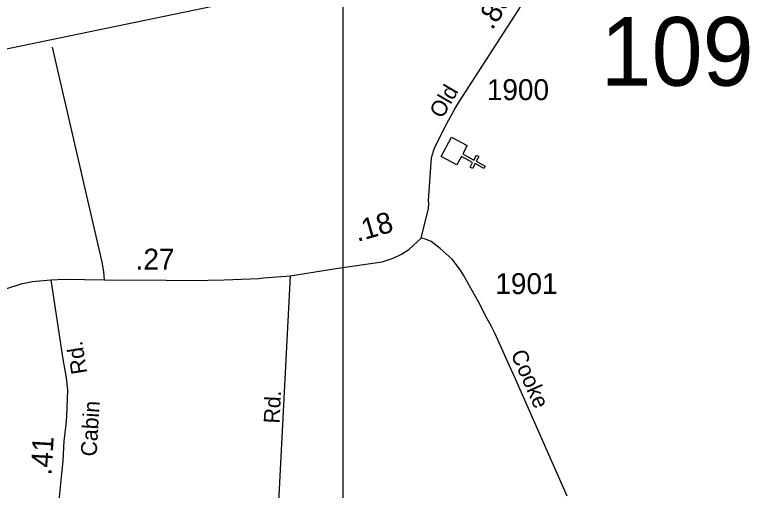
# Model space of a CAD drawing. Extents: x 2220236 to 2384410, y 720751 to 894131.
# Drawn here: x 2297671 to 2302079, y 805685 to 808527 of the extents above; entities that cross this region are included whole.
import ezdxf

# ---------------------------------------------------------------- set-up
doc = ezdxf.new("R2010")
doc.units = 0
doc.layers.add('Default', color=7, linetype='Continuous')

msp = doc.modelspace()

# ---------------------------------------------------------------- linework, layer by layer
at = {"layer": 'Default'}
for points in [[(2299633.7, 818158.8), (2318694.1, 818158.8), (2318694.1, 801601.3), (2299633.7, 801601.3), (2299633.7, 818158.8)], [(2297485.2, 808295.4), (2298113, 808425.3), (2299547.1, 808722.5), (2300514.6, 808918.9), (2300696.2, 808954.7), (2300734.1, 808967.3), (2300795.9, 808977.8), (2300861.9, 808984.5), (2300935.6, 808997.3), (2301005.4, 809006.2), (2301137.4, 809017.6), (2301359.2, 809029.8), (2301569, 809020.2), (2302025, 809015), (2302689, 808990.3), (2303650.7, 808970.6)], [(2300099.4, 807191.2), (2300143.5, 807369.6), (2300147.1, 807399.6), (2300145, 807417.5), (2300162.2, 807671.7), (2300179.6, 807731.8), (2300254.1, 807876.5), (2300299.1, 807961), (2300322.6, 808001.2), (2300780.8, 808711.9), (2300800.5, 808732.1), (2300840.2, 808764.5), (2300905.9, 808787.2), (2300947.7, 808797.5), (2300989.7, 808804.1), (2301043.7, 808804.7), (2301317.7, 808791.6), (2302893.4, 808762.6)], [(2298207.1, 806942.5), (2298202.9, 806990.4), (2298193.8, 807048.8), (2297897.3, 808333.8)], [(2299316.5, 806967.1), (2299604.2, 807011.6), (2299867.1, 807050.6), (2299932.9, 807071.3), (2299982.5, 807096), (2300026.1, 807124.4), (2300099.4, 807191.2)], [(2300973.6, 805649.4), (2300660.1, 806359.6), (2300627.5, 806429.3), (2300543.5, 806620.1), (2300520.9, 806664), (2300492.4, 806713.7), (2300443.4, 806811.1), (2300353.7, 806970.1), (2300335.3, 806999.7), (2300286.6, 807065.2), (2300214.1, 807130.4), (2300159.6, 807171.8), (2300125.5, 807185.4), (2300099.4, 807191.2)], [(2297887, 806943.5), (2297969.4, 806947.2), (2298207.1, 806942.5), (2298576.7, 806940.9), (2298784.7, 806939.2), (2298826.6, 806941.5), (2298922.6, 806942.6), (2299130.5, 806950.9), (2299158.4, 806955.1), (2299316.5, 806967.1)], [(2299316.5, 806967.1), (2299245.5, 805576.9), (2299227.9, 805155.2), (2299219.5, 804810.7), (2299212, 804578.7), (2299201.8, 804163.4), (2299201.1, 803610.8), (2299174.4, 802405.7), (2299162.6, 801735.5), (2299161.3, 801467.6), (2299156.4, 801367.6), (2299151.9, 801097.9), (2299146.3, 800999.3), (2299139.2, 800910.6), (2299115.3, 800584), (2299058.3, 799559.8)], [(2295752, 804871.8), (2296033.4, 805350.3), (2296722.8, 806475), (2296748.3, 806511.3), (2296773.9, 806541.6), (2296817.6, 806584.2), (2296904.7, 806644.9), (2296960.5, 806665.6), (2297008.2, 806688.2), (2297091.8, 806717), (2297715.5, 806921.5), (2297749.3, 806925.9), (2297775.3, 806932.2), (2297887, 806943.5)], [(2297887, 806943.5), (2297958.2, 806468.5), (2297979.4, 806356.7), (2297986.1, 806284.8), (2297979.8, 806126.9), (2297976.4, 806078.7), (2297965.4, 805978.6), (2297958.6, 805860.7), (2297953.4, 805802.7), (2297935.3, 805624.5), (2297922.4, 805528.5), (2297909, 805460.4), (2297879.8, 805396.1), (2297866.2, 805356), (2297862.5, 805333.8), (2297860.8, 805301.9), (2297873.9, 805196), (2297870.5, 805134.1), (2297846.8, 804935.8), (2297839.9, 804819.9)]]:
    msp.add_lwpolyline(points, dxfattribs=at)
msp.add_lwpolyline([(2300375.6, 807744.9), (2300348.7, 807694.7), (2300415.7, 807658.6), (2300430.9, 807686.7), (2300445, 807679.2), (2300429.8, 807651), (2300482.8, 807622.5), (2300475.2, 807608.4), (2300422.2, 807636.9), (2300407, 807608.7), (2300393, 807616.3), (2300408.1, 807644.5), (2300341.1, 807680.6), (2300313.7, 807629.9), (2300219.9, 807680.3), (2300281.9, 807795.3)], close=True, dxfattribs=at)

# ---------------------------------------------------------------- texts
for s, height, rotation, p in [('.83', 125, 57.2274, (2300525.3, 808430.5)), ('Old', 95, 59.6898, (2300226.2, 807901.3)), ('.18', 125, 16.3065, (2299719.5, 807168.3)), ('.27', 125, 359.7517, (2298393.5, 807004.2)), ('Rd.', 95, 99.1159, (2298105, 806386.1)), ('Cooke', 95, 293.8177, (2300633.7, 806500.6)), ('Rd.', 95, 87.3214, (2299253.9, 806082.3)), ('Cabin', 95, 86.6985, (2298160.2, 805885.2)), ('.41', 125, 86.6985, (2297890.9, 805771.9))]:
    msp.add_text(s, height=height, rotation=rotation, dxfattribs=at).set_placement(p)
for s, height, p in [('109', 410.1, (2301172.5, 808102.7)), ('1900', 125, (2300492.8, 808016.5)), ('1901', 125, (2300543.7, 806857.3))]:
    msp.add_text(s, height=height, dxfattribs=at).set_placement(p)

doc.saveas('drawing.dxf')
